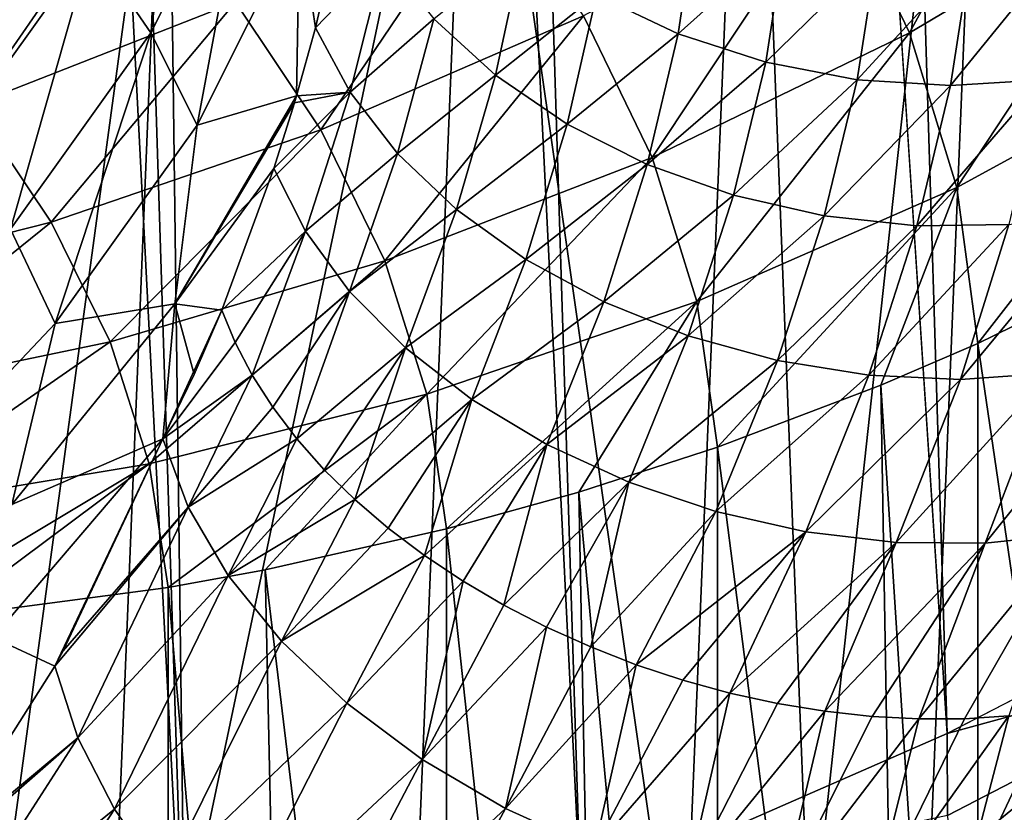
# Model space of a CAD drawing. Header units: metres. Extents: x -109 to 109, y -78 to 121.
# Tile 1042 of 1056: x 89.8 to 93.13, y -9.26 to -6.57. Entities that reach past the tile are written whole.
import ezdxf

# ---------------------------------------------------------------- set-up
doc = ezdxf.new("R2010")
doc.units = ezdxf.units.M
doc.layers.add('solid_508554_SW0001', color=7, linetype='CONTINUOUS')

msp = doc.modelspace()

# ---------------------------------------------------------------- linework, layer by layer
at = {"layer": 'solid_508554_SW0001'}
for points in [[(95.105949, -7.766647, -13.833673), (92.920418, 28.52816, -33.55991), (93.436661, 28.864744, -32.966454)], [(94.07872, -8.398539, -14.945641), (91.794334, 27.889454, -34.674599), (92.920418, 28.52816, -33.55991)], [(95.105949, -7.766647, -13.833673), (94.07872, -8.398539, -14.945641), (92.920418, 28.52816, -33.55991)], [(92.940437, -8.988416, -15.967083), (90.549721, 27.300694, -35.685944), (91.794334, 27.889454, -34.674599)], [(94.07872, -8.398539, -14.945641), (92.940437, -8.988416, -15.967083), (91.794334, 27.889454, -34.674599)], [(91.698837, -9.532049, -16.891142), (89.88591, 27.026291, -36.150749), (90.549721, 27.300694, -35.685944)], [(92.940437, -8.988416, -15.967083), (91.698837, -9.532049, -16.891142), (90.549721, 27.300694, -35.685944)], [(90.362732, -10.015727, -17.71703), (89.196869, 26.766157, -36.586704), (89.88591, 27.026291, -36.150749)], [(91.698837, -9.532049, -16.891142), (90.362732, -10.015727, -17.71703), (89.88591, 27.026291, -36.150749)], [(90.362732, -10.015727, -17.71703), (88.484703, 26.521063, -36.992531), (89.196869, 26.766157, -36.586704)], [(90.362732, -10.015727, -17.71703), (88.945717, -10.432132, -18.437248), (88.484703, 26.521063, -36.992531)], [(93.255333, -9.166488, -9.226461), (93.825508, -3.351224, -12.116071), (93.105927, -3.968222, -13.184742)], [(92.475388, -9.772106, -10.263215), (93.105927, -3.968222, -13.184742), (92.271431, -4.547854, -14.188694)], [(92.475388, -9.772106, -10.263215), (92.879738, -9.474371, -9.752826), (93.105927, -3.968222, -13.184742)], [(92.879738, -9.474371, -9.752826), (93.255333, -9.166488, -9.226461), (93.105927, -3.968222, -13.184742)], [(92.043098, -10.059109, -10.756606), (92.271431, -4.547854, -14.188694), (91.329651, -5.084812, -15.118732)], [(92.043098, -10.059109, -10.756606), (92.475388, -9.772106, -10.263215), (92.271431, -4.547854, -14.188694)], [(90.06501, -11.083318, -12.530586), (91.329651, -5.084812, -15.118732), (90.289253, -5.574154, -15.966298)], [(90.06501, -11.083318, -12.530586), (91.103127, -10.596127, -11.683889), (91.329651, -5.084812, -15.118732)], [(91.103127, -10.596127, -11.683889), (92.043098, -10.059109, -10.756606), (91.329651, -5.084812, -15.118732)], [(89.509636, -11.307699, -12.922937), (90.289253, -5.574154, -15.966298), (89.159821, -6.011379, -16.723593)], [(89.509636, -11.307699, -12.922937), (90.06501, -11.083318, -12.530586), (90.289253, -5.574154, -15.966298)], [(93.379089, -5.576746, 13.371608), (92.564705, -6.10092, 13.427622), (92.812202, -6.616257, 12.514887)], [(93.6408, -6.125745, 12.396881), (93.379089, -5.576746, 13.371608), (92.812202, -6.616257, 12.514887)], [(90.24585, -6.616852, -0.99458), (90.04377, -6.322124, -1.093959), (90.381256, -5.648471, 0.072842)], [(90.588364, -5.933148, 0.189629), (90.24585, -6.616852, -0.99458), (90.381256, -5.648471, 0.072842)], [(90.588364, -5.933148, 0.189629), (90.402527, -6.928846, -0.869331), (90.24585, -6.616852, -0.99458)], [(90.588364, -5.933148, 0.189629), (90.748947, -6.23735, 0.328376), (90.402527, -6.928846, -0.869331)], [(90.04377, -6.322124, -1.093959), (89.575851, -6.975993, -2.226493), (89.800743, -6.051149, -1.16528)], [(90.173233, -6.092487, 14.882549), (89.31321, -6.478028, 14.652685), (89.642326, -6.861405, 13.983)], [(90.532356, -6.512094, 14.147168), (90.173233, -6.092487, 14.882549), (89.642326, -6.861405, 13.983)], [(91.398277, -6.089554, 14.259148), (90.532356, -6.512094, 14.147168), (90.821007, -6.944991, 13.386917)], [(91.709488, -6.558573, 13.43287), (91.398277, -6.089554, 14.259148), (90.821007, -6.944991, 13.386917)], [(92.564705, -6.10092, 13.427622), (91.709488, -6.558573, 13.43287), (91.941826, -7.038581, 12.585198)], [(92.812202, -6.616257, 12.514887), (92.564705, -6.10092, 13.427622), (91.941826, -7.038581, 12.585198)], [(93.6408, -6.125745, 12.396881), (92.812202, -6.616257, 12.514887), (92.972481, -7.139676, 11.585366)], [(93.809097, -6.683048, 11.4045), (93.6408, -6.125745, 12.396881), (92.972481, -7.139676, 11.585366)], [(90.904404, -6.159593, 0.839415), (90.802452, -6.599817, 0.282858), (90.748947, -6.23735, 0.328376)], [(91.034752, -6.358228, 1.056736), (90.802452, -6.599817, 0.282858), (90.904404, -6.159593, 0.839415)], [(92.029556, -6.619636, 2.135712), (91.753845, -6.487788, 2.054816), (92.091469, -6.204437, 2.736596)], [(92.029556, -6.619636, 2.135712), (92.091469, -6.204437, 2.736596), (92.39032, -6.29592, 2.787697)], [(90.738617, -6.829129, 0.008533), (90.402527, -6.928846, -0.869331), (90.748947, -6.23735, 0.328376)], [(90.802452, -6.599817, 0.282858), (90.738617, -6.829129, 0.008533), (90.748947, -6.23735, 0.328376)], [(92.326019, -6.716223, 2.187917), (92.029556, -6.619636, 2.135712), (92.39032, -6.29592, 2.787697)], [(92.326019, -6.716223, 2.187917), (92.39032, -6.29592, 2.787697), (92.701904, -6.347309, 2.811506)], [(89.77095, -7.280477, -2.144012), (89.575851, -6.975993, -2.226493), (90.04377, -6.322124, -1.093959)], [(90.24585, -6.616852, -0.99458), (89.77095, -7.280477, -2.144012), (90.04377, -6.322124, -1.093959)], [(91.411423, -6.759275, 1.360667), (91.203331, -6.568764, 1.219971), (91.505775, -6.323973, 1.947248)], [(91.411423, -6.759275, 1.360667), (91.505775, -6.323973, 1.947248), (91.753845, -6.487788, 2.054816)], [(92.951241, -6.7949, 2.201783), (93.01841, -6.357313, 2.807426), (93.331894, -6.325684, 2.775558)], [(93.264374, -6.775025, 2.163098), (92.951241, -6.7949, 2.201783), (93.331894, -6.325684, 2.775558)], [(90.919983, -6.817722, 0.479175), (90.802452, -6.599817, 0.282858), (91.034752, -6.358228, 1.056736)], [(90.919983, -6.817722, 0.479175), (91.034752, -6.358228, 1.056736), (91.203331, -6.568764, 1.219971)], [(92.635826, -6.775135, 2.210126), (92.326019, -6.716223, 2.187917), (92.701904, -6.347309, 2.811506)], [(92.635826, -6.775135, 2.210126), (92.701904, -6.347309, 2.811506), (93.01841, -6.357313, 2.807426)], [(92.951241, -6.7949, 2.201783), (92.635826, -6.775135, 2.210126), (93.01841, -6.357313, 2.807426)], [(91.653854, -6.925029, 1.475328), (91.411423, -6.759275, 1.360667), (91.753845, -6.487788, 2.054816)], [(91.653854, -6.925029, 1.475328), (91.753845, -6.487788, 2.054816), (92.029556, -6.619636, 2.135712)], [(90.532356, -6.512094, 14.147168), (89.642326, -6.861405, 13.983), (89.907608, -7.257196, 13.290575)], [(90.821007, -6.944991, 13.386917), (90.532356, -6.512094, 14.147168), (89.907608, -7.257196, 13.290575)], [(91.709488, -6.558573, 13.43287), (90.821007, -6.944991, 13.386917), (91.037376, -7.388315, 12.606808)], [(91.941826, -7.038581, 12.585198), (91.709488, -6.558573, 13.43287), (91.037376, -7.388315, 12.606808)], [(91.080093, -7.024481, 0.652449), (90.919983, -6.817722, 0.479175), (91.203331, -6.568764, 1.219971)], [(91.080093, -7.024481, 0.652449), (91.203331, -6.568764, 1.219971), (91.411423, -6.759275, 1.360667)], [(90.24585, -6.616852, -0.99458), (89.922218, -7.600035, -2.031865), (89.77095, -7.280477, -2.144012)], [(90.24585, -6.616852, -0.99458), (90.402527, -6.928846, -0.869331), (89.922218, -7.600035, -2.031865)], [(90.919983, -6.817722, 0.479175), (90.738617, -6.829129, 0.008533), (90.802452, -6.599817, 0.282858)], [(91.924591, -7.061906, 1.561105), (91.653854, -6.925029, 1.475328), (92.029556, -6.619636, 2.135712)], [(91.924591, -7.061906, 1.561105), (92.029556, -6.619636, 2.135712), (92.326019, -6.716223, 2.187917)], [(92.812202, -6.616257, 12.514887), (91.941826, -7.038581, 12.585198), (92.09343, -7.526421, 11.721686)], [(92.972481, -7.139676, 11.585366), (92.812202, -6.616257, 12.514887), (92.09343, -7.526421, 11.721686)], [(93.809097, -6.683048, 11.4045), (92.972481, -7.139676, 11.585366), (93.043785, -7.667991, 10.645267)], [(93.68512, -7.353293, 10.463576), (93.809097, -6.683048, 11.4045), (93.043785, -7.667991, 10.645267)], [(92.216911, -7.166506, 1.615867), (91.924591, -7.061906, 1.561105), (92.326019, -6.716223, 2.187917)], [(92.216911, -7.166506, 1.615867), (92.326019, -6.716223, 2.187917), (92.635826, -6.775135, 2.210126)], [(91.279884, -7.214745, 0.801754), (91.080093, -7.024481, 0.652449), (91.411423, -6.759275, 1.360667)], [(91.279884, -7.214745, 0.801754), (91.411423, -6.759275, 1.360667), (91.653854, -6.925029, 1.475328)], [(92.523552, -7.236229, 1.638252), (92.216911, -7.166506, 1.615867), (92.635826, -6.775135, 2.210126)], [(92.523552, -7.236229, 1.638252), (92.635826, -6.775135, 2.210126), (92.951241, -6.7949, 2.201783)], [(92.836899, -7.269342, 1.627705), (92.523552, -7.236229, 1.638252), (92.951241, -6.7949, 2.201783)], [(92.836899, -7.269342, 1.627705), (92.951241, -6.7949, 2.201783), (93.264374, -6.775025, 2.163098)], [(93.149155, -7.265025, 1.584487), (92.836899, -7.269342, 1.627705), (93.264374, -6.775025, 2.163098)], [(90.738617, -6.829129, 0.008533), (90.326714, -7.533244, -1.209416), (90.402527, -6.928846, -0.869331)], [(90.731331, -6.853721, -0.020289), (90.326714, -7.533244, -1.209416), (90.738617, -6.829129, 0.008533)], [(90.919983, -6.817722, 0.479175), (90.661713, -7.075601, -0.275508), (90.731331, -6.853721, -0.020289)], [(90.768509, -7.287851, -0.070634), (90.661713, -7.075601, -0.275508), (90.919983, -6.817722, 0.479175)], [(90.919983, -6.817722, 0.479175), (90.731331, -6.853721, -0.020289), (90.738617, -6.829129, 0.008533)], [(90.768509, -7.287851, -0.070634), (90.919983, -6.817722, 0.479175), (91.080093, -7.024481, 0.652449)], [(89.907608, -7.257196, 13.290575), (89.642326, -6.861405, 13.983), (88.977837, -7.492637, 13.144955)], [(90.661713, -7.075601, -0.275508), (90.326714, -7.533244, -1.209416), (90.731331, -6.853721, -0.020289)], [(90.326714, -7.533244, -1.209416), (89.922218, -7.600035, -2.031865), (90.402527, -6.928846, -0.869331)], [(91.514442, -7.383832, 0.923417), (91.279884, -7.214745, 0.801754), (91.653854, -6.925029, 1.475328)], [(91.514442, -7.383832, 0.923417), (91.653854, -6.925029, 1.475328), (91.924591, -7.061906, 1.561105)], [(90.821007, -6.944991, 13.386917), (89.907608, -7.257196, 13.290575), (90.107353, -7.662827, 12.57989)], [(91.037376, -7.388315, 12.606808), (90.821007, -6.944991, 13.386917), (90.107353, -7.662827, 12.57989)], [(90.917938, -7.491824, 0.111665), (90.768509, -7.287851, -0.070634), (91.080093, -7.024481, 0.652449)], [(90.917938, -7.491824, 0.111665), (91.080093, -7.024481, 0.652449), (91.279884, -7.214745, 0.801754)], [(91.941826, -7.038581, 12.585198), (91.037376, -7.388315, 12.606808), (91.179695, -7.839193, 11.811869)], [(92.09343, -7.526421, 11.721686), (91.941826, -7.038581, 12.585198), (91.179695, -7.839193, 11.811869)], [(91.777992, -7.527584, 1.014445), (91.514442, -7.383832, 0.923417), (91.924591, -7.061906, 1.561105)], [(91.777992, -7.527584, 1.014445), (91.924591, -7.061906, 1.561105), (92.216911, -7.166506, 1.615867)], [(90.661713, -7.075601, -0.275508), (90.485764, -7.55471, -0.802116), (90.326714, -7.533244, -1.209416)], [(90.768509, -7.287851, -0.070634), (90.485764, -7.55471, -0.802116), (90.661713, -7.075601, -0.275508)], [(92.972481, -7.139676, 11.585366), (92.09343, -7.526421, 11.721686), (92.162422, -8.018935, 10.847886)], [(92.715034, -7.809343, 10.726877), (92.972481, -7.139676, 11.585366), (92.162422, -8.018935, 10.847886)], [(92.715034, -7.809343, 10.726877), (93.043785, -7.667991, 10.645267), (92.972481, -7.139676, 11.585366)], [(92.064049, -7.642463, 1.072598), (91.777992, -7.527584, 1.014445), (92.216911, -7.166506, 1.615867)], [(92.064049, -7.642463, 1.072598), (92.216911, -7.166506, 1.615867), (92.523552, -7.236229, 1.638252)], [(91.107109, -7.683205, 0.269007), (90.917938, -7.491824, 0.111665), (91.279884, -7.214745, 0.801754)], [(91.107109, -7.683205, 0.269007), (91.279884, -7.214745, 0.801754), (91.514442, -7.383832, 0.923417)], [(92.985191, -7.789551, 1.039737), (93.149155, -7.265025, 1.584487), (93.452568, -7.223382, 1.509673)], [(93.288025, -7.768706, 0.960575), (92.985191, -7.789551, 1.039737), (93.452568, -7.223382, 1.509673)], [(89.907608, -7.257196, 13.290575), (88.977837, -7.492637, 13.144955), (89.160446, -7.859916, 12.50491)], [(90.107353, -7.662827, 12.57989), (89.907608, -7.257196, 13.290575), (89.160446, -7.859916, 12.50491)], [(92.365585, -7.725643, 1.096446), (92.064049, -7.642463, 1.072598), (92.523552, -7.236229, 1.638252)], [(92.365585, -7.725643, 1.096446), (92.523552, -7.236229, 1.638252), (92.836899, -7.269342, 1.627705)], [(89.77095, -7.280477, -2.144012), (89.922218, -7.600035, -2.031865), (89.312645, -8.244453, -3.14803)], [(90.53064, -7.665093, -0.686888), (90.485764, -7.55471, -0.802116), (90.768509, -7.287851, -0.070634)], [(90.588165, -7.775141, -0.577028), (90.53064, -7.665093, -0.686888), (90.768509, -7.287851, -0.070634)], [(90.588165, -7.775141, -0.577028), (90.768509, -7.287851, -0.070634), (90.917938, -7.491824, 0.111665)], [(92.675171, -7.775078, 1.085401), (92.365585, -7.725643, 1.096446), (92.836899, -7.269342, 1.627705)], [(92.675171, -7.775078, 1.085401), (92.836899, -7.269342, 1.627705), (93.149155, -7.265025, 1.584487)], [(92.985191, -7.789551, 1.039737), (92.675171, -7.775078, 1.085401), (93.149155, -7.265025, 1.584487)], [(93.760323, -12.54275, 1.381635), (93.68512, -7.353293, 10.463576), (93.043785, -7.667991, 10.645267)], [(91.037376, -7.388315, 12.606808), (90.107353, -7.662827, 12.57989), (90.239891, -8.075709, 11.855446)], [(91.179695, -7.839193, 11.811869), (91.037376, -7.388315, 12.606808), (90.239891, -8.075709, 11.855446)], [(91.331421, -7.857344, 0.39757), (91.107109, -7.683205, 0.269007), (91.514442, -7.383832, 0.923417)], [(91.331421, -7.857344, 0.39757), (91.514442, -7.383832, 0.923417), (91.777992, -7.527584, 1.014445)], [(90.657951, -7.884055, -0.473271), (90.588165, -7.775141, -0.577028), (90.917938, -7.491824, 0.111665)], [(90.739525, -7.991076, -0.376343), (90.657951, -7.884055, -0.473271), (90.917938, -7.491824, 0.111665)], [(90.739525, -7.991076, -0.376343), (90.917938, -7.491824, 0.111665), (91.107109, -7.683205, 0.269007)], [(92.09343, -7.526421, 11.721686), (91.179695, -7.839193, 11.811869), (91.246277, -8.295027, 11.007288)], [(91.693336, -8.170974, 10.935665), (92.09343, -7.526421, 11.721686), (91.246277, -8.295027, 11.007288)], [(91.585426, -8.010012, 0.494229), (91.331421, -7.857344, 0.39757), (91.777992, -7.527584, 1.014445)], [(91.585426, -8.010012, 0.494229), (91.777992, -7.527584, 1.014445), (92.064049, -7.642463, 1.072598)], [(91.693336, -8.170974, 10.935665), (92.162422, -8.018935, 10.847886), (92.09343, -7.526421, 11.721686)], [(90.326714, -7.533244, -1.209416), (90.286095, -7.991135, -1.276831), (89.775597, -8.212955, -2.386713)], [(90.326714, -7.533244, -1.209416), (89.775597, -8.212955, -2.386713), (89.922218, -7.600035, -2.031865)], [(90.391624, -7.773006, -1.037493), (90.286095, -7.991135, -1.276831), (90.326714, -7.533244, -1.209416)], [(90.485764, -7.55471, -0.802116), (90.286095, -7.991135, -1.276831), (90.391624, -7.773006, -1.037493)], [(90.53064, -7.665093, -0.686888), (90.286095, -7.991135, -1.276831), (90.485764, -7.55471, -0.802116)], [(90.485764, -7.55471, -0.802116), (90.391624, -7.773006, -1.037493), (90.326714, -7.533244, -1.209416)], [(89.775597, -8.212955, -2.386713), (89.312645, -8.244453, -3.14803), (89.922218, -7.600035, -2.031865)], [(91.862953, -8.137499, 0.556638), (91.585426, -8.010012, 0.494229), (92.064049, -7.642463, 1.072598)], [(91.862953, -8.137499, 0.556638), (92.064049, -7.642463, 1.072598), (92.365585, -7.725643, 1.096446)], [(90.107353, -7.662827, 12.57989), (89.160446, -7.859916, 12.50491), (89.282784, -8.234125, 11.852221)], [(90.239891, -8.075709, 11.855446), (90.107353, -7.662827, 12.57989), (89.282784, -8.234125, 11.852221)], [(90.588165, -7.775141, -0.577028), (90.286095, -7.991135, -1.276831), (90.53064, -7.665093, -0.686888)], [(90.832321, -8.095457, -0.286921), (90.739525, -7.991076, -0.376343), (91.107109, -7.683205, 0.269007)], [(90.935684, -8.196478, -0.205623), (90.832321, -8.095457, -0.286921), (91.107109, -7.683205, 0.269007)], [(90.935684, -8.196478, -0.205623), (91.107109, -7.683205, 0.269007), (91.331421, -7.857344, 0.39757)], [(93.043785, -12.897949, 1.58671), (93.043785, -7.667991, 10.645267), (92.715034, -7.809343, 10.726877)], [(93.043785, -12.897949, 1.58671), (93.760323, -12.54275, 1.381635), (93.043785, -7.667991, 10.645267)], [(92.157257, -8.236711, 0.583281), (91.862953, -8.137499, 0.556638), (92.365585, -7.725643, 1.096446)], [(92.157257, -8.236711, 0.583281), (92.365585, -7.725643, 1.096446), (92.675171, -7.775078, 1.085401)], [(93.068367, -8.344348, 0.446553), (93.288025, -7.768706, 0.960575), (93.576218, -7.713057, 0.849864)], [(93.356865, -8.313989, 0.332452), (93.068367, -8.344348, 0.446553), (93.576218, -7.713057, 0.849864)], [(90.371872, -8.222536, -1.055669), (90.286095, -7.991135, -1.276831), (90.588165, -7.775141, -0.577028)], [(90.371872, -8.222536, -1.055669), (90.588165, -7.775141, -0.577028), (90.657951, -7.884055, -0.473271)], [(92.461189, -8.305234, 0.573509), (92.157257, -8.236711, 0.583281), (92.675171, -7.775078, 1.085401)], [(92.461189, -8.305234, 0.573509), (92.675171, -7.775078, 1.085401), (92.985191, -7.789551, 1.039737)], [(92.76738, -8.341406, 0.527561), (92.461189, -8.305234, 0.573509), (92.985191, -7.789551, 1.039737)], [(92.76738, -8.341406, 0.527561), (92.985191, -7.789551, 1.039737), (93.288025, -7.768706, 0.960575)], [(93.068367, -8.344348, 0.446553), (92.76738, -8.341406, 0.527561), (93.288025, -7.768706, 0.960575)], [(92.803345, -13.002595, 1.647127), (92.715034, -7.809343, 10.726877), (92.162422, -8.018935, 10.847886)], [(92.803345, -13.002595, 1.647127), (93.043785, -12.897949, 1.58671), (92.715034, -7.809343, 10.726877)], [(91.179695, -7.839193, 11.811869), (90.239891, -8.075709, 11.855446), (90.303658, -8.493752, 11.122022)], [(90.632118, -8.433906, 11.08747), (91.179695, -7.839193, 11.811869), (90.303658, -8.493752, 11.122022)], [(90.632118, -8.433906, 11.08747), (91.246277, -8.295027, 11.007288), (91.179695, -7.839193, 11.811869)], [(91.048904, -8.293447, -0.133003), (90.935684, -8.196478, -0.205623), (91.331421, -7.857344, 0.39757)], [(91.171227, -8.3857, -0.069558), (91.048904, -8.293447, -0.133003), (91.331421, -7.857344, 0.39757)], [(91.171227, -8.3857, -0.069558), (91.331421, -7.857344, 0.39757), (91.585426, -8.010012, 0.494229)], [(90.371872, -8.222536, -1.055669), (90.657951, -7.884055, -0.473271), (90.739525, -7.991076, -0.376343)], [(89.710907, -8.663508, -2.441415), (90.286095, -7.991135, -1.276831), (89.920357, -8.760181, -1.949263)], [(89.775597, -8.212955, -2.386713), (90.286095, -7.991135, -1.276831), (89.710907, -8.663508, -2.441415)], [(90.286095, -7.991135, -1.276831), (89.948837, -8.708363, -1.900874), (89.920357, -8.760181, -1.949263)], [(90.371872, -8.222536, -1.055669), (89.948837, -8.708363, -1.900874), (90.286095, -7.991135, -1.276831)], [(90.507088, -8.452973, -0.859583), (90.371872, -8.222536, -1.055669), (90.739525, -7.991076, -0.376343)], [(90.507088, -8.452973, -0.859583), (90.739525, -7.991076, -0.376343), (90.832321, -8.095457, -0.286921)], [(91.301788, -8.472605, -0.015725), (91.171227, -8.3857, -0.069558), (91.585426, -8.010012, 0.494229)], [(91.439697, -8.553559, 0.028126), (91.301788, -8.472605, -0.015725), (91.585426, -8.010012, 0.494229)], [(91.439697, -8.553559, 0.028126), (91.585426, -8.010012, 0.494229), (91.862953, -8.137499, 0.556638)], [(92.162422, -13.248896, 1.789329), (92.162422, -8.018935, 10.847886), (91.693336, -8.170974, 10.935665)], [(92.162422, -13.248896, 1.789329), (92.803345, -13.002595, 1.647127), (92.162422, -8.018935, 10.847886)], [(90.239891, -8.075709, 11.855446), (89.282784, -8.234125, 11.852221), (89.343323, -8.613242, 11.19101)], [(89.543991, -8.594992, 11.180472), (90.239891, -8.075709, 11.855446), (89.343323, -8.613242, 11.19101)], [(89.543991, -8.594992, 11.180472), (90.303658, -8.493752, 11.122022), (90.239891, -8.075709, 11.855446)], [(90.507088, -8.452973, -0.859583), (90.832321, -8.095457, -0.286921), (90.935684, -8.196478, -0.205623)], [(91.584007, -8.628009, 0.061694), (91.439697, -8.553559, 0.028126), (91.862953, -8.137499, 0.556638)], [(91.733719, -8.695443, 0.084748), (91.584007, -8.628009, 0.061694), (91.862953, -8.137499, 0.556638)], [(91.733719, -8.695443, 0.084748), (91.862953, -8.137499, 0.556638), (92.157257, -8.236711, 0.583281)], [(91.794571, -13.370053, 1.85928), (91.693336, -8.170974, 10.935665), (91.246277, -8.295027, 11.007288)], [(91.794571, -13.370053, 1.85928), (92.162422, -13.248896, 1.789329), (91.693336, -8.170974, 10.935665)], [(90.371872, -8.222536, -1.055669), (89.920357, -8.760181, -1.949263), (89.948837, -8.708363, -1.900874)], [(89.99884, -9.002742, -1.7561), (89.920357, -8.760181, -1.949263), (90.371872, -8.222536, -1.055669)], [(89.99884, -9.002742, -1.7561), (90.371872, -8.222536, -1.055669), (90.507088, -8.452973, -0.859583)], [(90.687515, -8.676072, -0.693776), (90.507088, -8.452973, -0.859583), (90.935684, -8.196478, -0.205623)], [(90.687515, -8.676072, -0.693776), (90.935684, -8.196478, -0.205623), (91.048904, -8.293447, -0.133003)], [(91.88781, -8.755399, 0.097132), (91.733719, -8.695443, 0.084748), (92.157257, -8.236711, 0.583281)], [(91.88781, -8.755399, 0.097132), (92.157257, -8.236711, 0.583281), (92.461189, -8.305234, 0.573509)], [(91.246284, -13.524985, 1.94873), (91.246277, -8.295027, 11.007288), (90.632118, -8.433906, 11.08747)], [(90.687515, -8.676072, -0.693776), (91.048904, -8.293447, -0.133003), (91.171227, -8.3857, -0.069558)], [(91.246284, -13.524985, 1.94873), (91.794571, -13.370053, 1.85928), (91.246277, -8.295027, 11.007288)], [(92.045227, -8.807465, 0.09876), (91.88781, -8.755399, 0.097132), (92.461189, -8.305234, 0.573509)], [(92.20488, -8.851282, 0.089621), (92.045227, -8.807465, 0.09876), (92.461189, -8.305234, 0.573509)], [(92.20488, -8.851282, 0.089621), (92.461189, -8.305234, 0.573509), (92.76738, -8.341406, 0.527561)], [(92.843842, -8.938945, -0.052241), (93.068367, -8.344348, 0.446553), (93.356865, -8.313989, 0.332452)], [(92.998184, -8.938206, -0.112816), (92.843842, -8.938945, -0.052241), (93.356865, -8.313989, 0.332452)], [(93.148216, -8.928322, -0.182701), (92.998184, -8.938206, -0.112816), (93.356865, -8.313989, 0.332452)], [(92.365669, -8.88655, 0.069779), (92.20488, -8.851282, 0.089621), (92.76738, -8.341406, 0.527561)], [(92.526497, -8.913028, 0.03937), (92.365669, -8.88655, 0.069779), (92.76738, -8.341406, 0.527561)], [(92.526497, -8.913028, 0.03937), (92.76738, -8.341406, 0.527561), (93.068367, -8.344348, 0.446553)], [(92.686249, -8.930532, -0.001396), (92.526497, -8.913028, 0.03937), (93.068367, -8.344348, 0.446553)], [(92.843842, -8.938945, -0.052241), (92.686249, -8.930532, -0.001396), (93.068367, -8.344348, 0.446553)], [(90.908218, -8.885713, -0.562794), (90.687515, -8.676072, -0.693776), (91.171227, -8.3857, -0.069558)], [(90.908218, -8.885713, -0.562794), (91.171227, -8.3857, -0.069558), (91.301788, -8.472605, -0.015725)], [(94.07872, -8.398539, -14.945641), (94.079788, -8.675413, -14.787113), (92.940437, -8.988416, -15.967083)], [(90.122757, -9.244711, -1.586607), (89.99884, -9.002742, -1.7561), (90.507088, -8.452973, -0.859583)], [(90.122757, -9.244711, -1.586607), (90.507088, -8.452973, -0.859583), (90.687515, -8.676072, -0.693776)], [(90.745796, -13.64084, 2.015619), (90.632118, -8.433906, 11.08747), (90.303658, -8.493752, 11.122022)], [(90.745796, -13.64084, 2.015619), (91.246284, -13.524985, 1.94873), (90.632118, -8.433906, 11.08747)], [(90.30368, -13.723708, 2.063463), (90.303658, -8.493752, 11.122022), (89.543991, -8.594992, 11.180472)], [(90.30368, -13.723708, 2.063463), (90.745796, -13.64084, 2.015619), (90.303658, -8.493752, 11.122022)], [(91.163139, -9.076142, -0.470232), (90.908218, -8.885713, -0.562794), (91.301788, -8.472605, -0.015725)], [(91.163139, -9.076142, -0.470232), (91.301788, -8.472605, -0.015725), (91.439697, -8.553559, 0.028126)], [(89.886787, -13.843282, 18.319483), (88.44696, -8.795932, 15.557626), (87.995354, -8.515988, 16.04369)], [(88.817947, -11.570099, 17.810654), (89.886787, -13.843282, 18.319483), (87.995354, -8.515988, 16.04369)], [(91.163139, -9.076142, -0.470232), (91.439697, -8.553559, 0.028126), (91.584007, -8.628009, 0.061694)], [(89.669121, -13.811789, 2.114318), (90.30368, -13.723708, 2.063463), (89.543991, -8.594992, 11.180472)], [(91.445267, -9.242137, -0.418629), (91.163139, -9.076142, -0.470232), (91.584007, -8.628009, 0.061694)], [(91.445267, -9.242137, -0.418629), (91.584007, -8.628009, 0.061694), (91.733719, -8.695443, 0.084748)], [(89.710907, -8.663508, -2.441415), (89.920357, -8.760181, -1.949263), (89.508316, -9.411779, -2.594111)], [(90.288033, -9.480949, -1.446938), (90.122757, -9.244711, -1.586607), (90.687515, -8.676072, -0.693776)], [(90.288033, -9.480949, -1.446938), (90.687515, -8.676072, -0.693776), (90.908218, -8.885713, -0.562794)], [(91.445267, -9.242137, -0.418629), (91.733719, -8.695443, 0.084748), (91.88781, -8.755399, 0.097132)], [(92.940437, -8.988416, -15.967083), (94.079788, -8.675413, -14.787113), (92.940979, -9.265531, -15.808951)], [(93.402252, -11.840679, -13.52919), (92.940979, -9.265531, -15.808951), (94.079788, -8.675413, -14.787113)], [(89.99884, -9.002742, -1.7561), (89.508316, -9.411779, -2.594111), (89.920357, -8.760181, -1.949263)], [(91.746872, -9.379141, -0.409403), (91.445267, -9.242137, -0.418629), (91.88781, -8.755399, 0.097132)], [(91.746872, -9.379141, -0.409403), (91.88781, -8.755399, 0.097132), (92.045227, -8.807465, 0.09876)], [(89.828194, -9.520944, 12.119097), (89.687012, -9.42998, 11.987721), (89.066841, -8.795071, 13.084549)], [(89.200447, -8.879079, 13.22794), (89.828194, -9.520944, 12.119097), (89.066841, -8.795071, 13.084549)], [(89.886787, -13.843282, 18.319483), (88.868477, -9.087852, 15.052193), (88.44696, -8.795932, 15.557626)], [(91.746872, -9.379141, -0.409403), (92.045227, -8.807465, 0.09876), (92.20488, -8.851282, 0.089621)], [(92.059677, -9.483392, -0.442811), (91.746872, -9.379141, -0.409403), (92.20488, -8.851282, 0.089621)], [(92.059677, -9.483392, -0.442811), (92.20488, -8.851282, 0.089621), (92.365669, -8.88655, 0.069779)], [(89.951714, -9.641242, 12.254254), (89.828194, -9.520944, 12.119097), (89.200447, -8.879079, 13.22794)], [(89.317711, -8.993354, 13.373502), (89.951714, -9.641242, 12.254254), (89.200447, -8.879079, 13.22794)], [(90.490433, -9.705394, -1.340677), (90.288033, -9.480949, -1.446938), (90.908218, -8.885713, -0.562794)], [(90.490433, -9.705394, -1.340677), (90.908218, -8.885713, -0.562794), (91.163139, -9.076142, -0.470232)], [(92.059677, -9.483392, -0.442811), (92.365669, -8.88655, 0.069779), (92.526497, -8.913028, 0.03937)], [(92.979309, -9.575931, -0.784037), (93.292892, -8.909361, -0.261412), (93.431244, -8.881454, -0.348415)], [(93.251488, -9.530538, -0.967698), (92.979309, -9.575931, -0.784037), (93.431244, -8.881454, -0.348415)], [(92.375099, -9.552028, -0.51794), (92.059677, -9.483392, -0.442811), (92.526497, -8.913028, 0.03937)], [(92.375099, -9.552028, -0.51794), (92.526497, -8.913028, 0.03937), (92.686249, -8.930532, -0.001396)], [(92.684471, -9.58316, -0.632731), (92.998184, -8.938206, -0.112816), (93.148216, -8.928322, -0.182701)], [(92.979309, -9.575931, -0.784037), (92.684471, -9.58316, -0.632731), (93.148216, -8.928322, -0.182701)], [(92.979309, -9.575931, -0.784037), (93.148216, -8.928322, -0.182701), (93.292892, -8.909361, -0.261412)], [(92.375099, -9.552028, -0.51794), (92.686249, -8.930532, -0.001396), (92.843842, -8.938945, -0.052241)], [(92.684471, -9.58316, -0.632731), (92.375099, -9.552028, -0.51794), (92.843842, -8.938945, -0.052241)], [(92.684471, -9.58316, -0.632731), (92.843842, -8.938945, -0.052241), (92.998184, -8.938206, -0.112816)], [(89.420349, -9.136814, 13.519532), (89.951714, -9.641242, 12.254254), (89.317711, -8.993354, 13.373502)], [(92.940437, -8.988416, -15.967083), (92.940979, -9.265531, -15.808951), (91.698837, -9.532049, -16.891142)], [(89.99884, -9.002742, -1.7561), (89.469345, -9.465663, -2.650543), (89.508316, -9.411779, -2.594111)], [(89.540176, -9.713679, -2.478739), (89.469345, -9.465663, -2.650543), (89.99884, -9.002742, -1.7561)], [(89.540176, -9.713679, -2.478739), (89.99884, -9.002742, -1.7561), (90.122757, -9.244711, -1.586607)], [(90.405846, -14.208912, 17.686504), (89.261353, -9.389438, 14.530054), (88.868477, -9.087852, 15.052193)], [(89.886787, -13.843282, 18.319483), (90.405846, -14.208912, 17.686504), (88.868477, -9.087852, 15.052193)], [(90.724762, -9.912286, -1.27055), (90.490433, -9.705394, -1.340677), (91.163139, -9.076142, -0.470232)], [(90.724762, -9.912286, -1.27055), (91.163139, -9.076142, -0.470232), (91.445267, -9.242137, -0.418629)], [(89.420349, -9.136814, 13.519532), (90.059158, -9.789831, 12.391423), (89.951714, -9.641242, 12.254254)], [(89.510078, -9.308401, 13.66428), (90.059158, -9.789831, 12.391423), (89.420349, -9.136814, 13.519532)], [(92.812477, -10.114406, -9.332394), (93.255333, -9.166488, -9.226461), (92.879738, -9.474371, -9.752826)], [(93.529655, -9.494417, -8.273593), (93.255333, -9.166488, -9.226461), (92.812477, -10.114406, -9.332394)], [(89.652473, -9.963024, -2.331318), (89.540176, -9.713679, -2.478739), (90.122757, -9.244711, -1.586607)], [(89.652473, -9.963024, -2.331318), (90.122757, -9.244711, -1.586607), (90.288033, -9.480949, -1.446938)], [(90.985008, -10.096317, -1.238358), (90.724762, -9.912286, -1.27055), (91.445267, -9.242137, -0.418629)], [(90.985008, -10.096317, -1.238358), (91.445267, -9.242137, -0.418629), (91.746872, -9.379141, -0.409403)]]:
    msp.add_3dface(points, dxfattribs=at)

doc.saveas('drawing.dxf')
